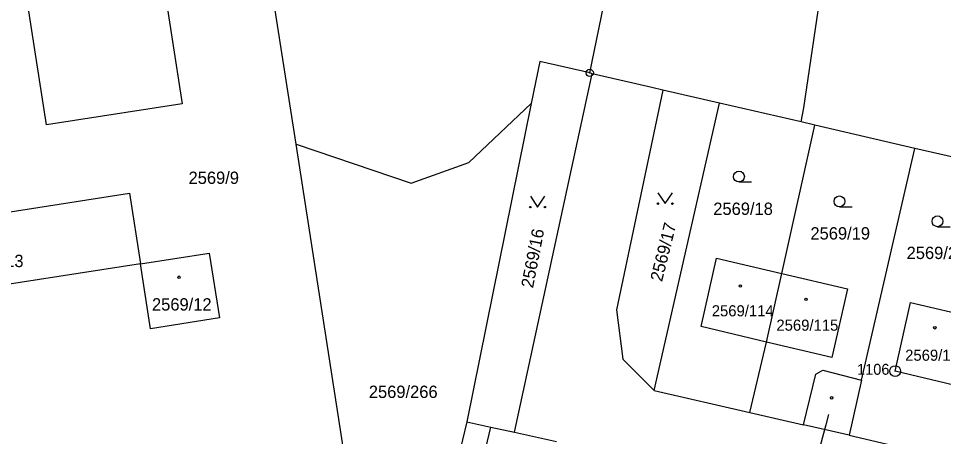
# Model space of a CAD drawing. Extents: x -733394 to -722299, y -1082822 to -1075049.
# Drawn here: x -728668 to -728540.5, y -1078041 to -1077983.4 of the extents above; entities that cross this region are included whole.
import ezdxf

# ---------------------------------------------------------------- set-up
doc = ezdxf.new("R2010")
doc.units = 0
for name, color, linetype in [('Hranice parcel', 7, 'Continuous'), ('Parcelní čísla', 7, 'Continuous'), ('Pop  PČ popisy', 7, 'Continuous'), ('Značky bodu BP', 7, 'Continuous'), ('Značky budov', 7, 'Continuous'), ('Značky kultur', 7, 'Continuous')]:
    doc.layers.add(name, color=color, linetype=linetype)

msp = doc.modelspace()

# ---------------------------------------------------------------- linework, layer by layer
at = {"layer": 'Hranice parcel'}
for p, q in [((-728629.78, -1078000.69), (-728637.54, -1077951.04)), ((-728599.66, -1078040.41), (-728588.97, -1077990.98)), ((-728588.97, -1077990.98), (-728589.3, -1077990.88)), ((-728571.43, -1077995.03), (-728579.22, -1077993.23)), ((-728597.36, -1077995.09), (-728606.24, -1078038.97)), ((-728580.4, -1078034.64), (-728571.43, -1077995.03)), ((-728560.14, -1077997.64), (-728571.43, -1077995.03)), ((-728562.84, -1078018.51), (-728558.26, -1077998.07)), ((-728558.26, -1077998.07), (-728560.14, -1077997.64)), ((-728544.51, -1078001.27), (-728558.26, -1077998.07)), ((-728618.98, -1078070.21), (-728629.78, -1078000.69)), ((-728551.83, -1078033.22), (-728544.51, -1078001.27)), ((-728531.35, -1078004.3), (-728544.51, -1078001.27)), ((-728564.94, -1078027.97), (-728562.84, -1078018.51)), ((-728567.23, -1078037.68), (-728564.94, -1078027.97)), ((-728551.83, -1078033.22), (-728553.56, -1078040.79)), ((-728580.4, -1078034.64), (-728567.23, -1078037.68)), ((-728567.23, -1078037.68), (-728559.85, -1078039.36)), ((-728606.24, -1078038.97), (-728613.93, -1078071.16)), ((-728606.24, -1078038.97), (-728602.94, -1078039.69)), ((-728602.94, -1078039.69), (-728599.66, -1078040.41)), ((-728553.56, -1078040.79), (-728559.85, -1078039.36)), ((-728599.66, -1078040.41), (-728593.9, -1078041.68)), ((-728553.56, -1078040.79), (-728540.45, -1078043.89))]:
    msp.add_line(p, q, dxfattribs=at)
for points in [[(-728560.14, -1077997.64), (-728559.78, -1077995.68), (-728553.41, -1077952.39), (-728539.75, -1077864.18), (-728532.45, -1077812.59), (-728517.5, -1077703.56), (-728514.78, -1077674.38)], [(-728589.3, -1077990.88), (-728582.68, -1077958.69), (-728576.74, -1077920.97), (-728567.17, -1077860.12), (-728564.97, -1077844.12)], [(-728688.69, -1077954.83), (-728652.6, -1077949.16), (-728645.49, -1077995.14), (-728664.17, -1077998.02), (-728667.47, -1077976.69), (-728684.8, -1077979.4), (-728682, -1077994.61), (-728690.12, -1077995.93)], [(-728589.3, -1077990.88), (-728596.19, -1077989.31), (-728597.36, -1077995.09)], [(-728579.22, -1077993.23), (-728580.73, -1077992.88), (-728588.97, -1077990.98)], [(-728579.22, -1077993.23), (-728585.59, -1078023.55), (-728584.75, -1078030.32), (-728580.4, -1078034.64)], [(-728629.78, -1078000.69), (-728613.91, -1078006.05), (-728605.98, -1078003.24), (-728597.36, -1077995.09)], [(-728688.52, -1078006.89), (-728683.39, -1078006.1), (-728682.46, -1078012.07), (-728652.74, -1078007.44), (-728651.2, -1078017.19), (-728687.69, -1078022.82)], [(-728651.2, -1078017.19), (-728641.77, -1078015.71), (-728640.33, -1078024.62), (-728649.86, -1078026.13), (-728651.2, -1078017.19)], [(-728564.94, -1078027.97), (-728573.93, -1078025.85), (-728571.84, -1078016.39), (-728562.84, -1078018.51)], [(-728562.84, -1078018.51), (-728553.76, -1078020.65), (-728555.94, -1078030.08), (-728564.94, -1078027.97)], [(-728538.16, -1078034.14), (-728547.2, -1078031.98), (-728545.08, -1078022.53), (-728536.02, -1078024.62)], [(-728559.85, -1078039.36), (-728558.14, -1078032.4), (-728557.15, -1078031.84), (-728551.83, -1078033.22)], [(-728597.42, -1078056.95), (-728597.56, -1078056.92), (-728597.25, -1078055.57), (-728599.81, -1078054.98), (-728600.36, -1078057.5), (-728606.38, -1078056.1), (-728606.42, -1078056.3), (-728606.79, -1078056.21), (-728603.39, -1078041.62), (-728602.94, -1078039.69)]]:
    msp.add_lwpolyline(points, dxfattribs=at)
at = {"layer": 'Pop  PČ popisy'}
for p, q in [((-728556.38, -1078037.98), (-728556.77, -1078039.39)), ((-728556.77, -1078039.39), (-728557.55, -1078042.29))]:
    msp.add_line(p, q, dxfattribs=at)
at = {"layer": 'Značky bodu BP'}
for centre, radius in [((-728589.3, -1077990.88), 0.5), ((-728589.3, -1077990.88), 0.0303), ((-728547.2, -1078031.98), 0.75), ((-728547.2, -1078031.98), 0.03)]:
    msp.add_circle(centre, radius, dxfattribs=at)
at = {"layer": 'Značky budov'}
for centre in [(-728645.91, -1078019.04), (-728568.54, -1078020.25), (-728559.49, -1078022.09), (-728541.73, -1078026), (-728555.96, -1078035.67)]:
    msp.add_circle(centre, 0.175, dxfattribs=at)
at = {"layer": 'Značky kultur'}
for p, q in [((-728568.73, -1078005.91), (-728566.98, -1078005.91)), ((-728554.88, -1078009.33), (-728553.13, -1078009.33)), ((-728541.37, -1078012.07), (-728539.62, -1078012.07))]:
    msp.add_line(p, q, dxfattribs=at)
for points in [[(-728597.48, -1078007.87), (-728596.48, -1078009.37), (-728595.48, -1078007.87)], [(-728579.9, -1078007.39), (-728578.9, -1078008.89), (-728577.9, -1078007.39)]]:
    msp.add_lwpolyline(points, dxfattribs=at)
for centre, radius in [((-728568.73, -1078005.16), 0.75), ((-728554.88, -1078008.58), 0.75), ((-728597.48, -1078009.37), 0.1), ((-728595.48, -1078009.37), 0.1), ((-728579.9, -1078008.89), 0.1), ((-728577.9, -1078008.89), 0.1), ((-728541.37, -1078011.32), 0.75)]:
    msp.add_circle(centre, radius, dxfattribs=at)

# ---------------------------------------------------------------- texts
at = {"layer": 'Parcelní čísla'}
for s, height, p in [('2569/9', 1.7, (-728644.6, -1078006.18)), ('2569/18', 1.7, (-728572.27, -1078010.45)), ('2569/19', 1.7, (-728558.88, -1078013.84)), ('2569/20', 1.7, (-728545.62, -1078016.53)), ('2569/13', 1.7, (-728675.56, -1078017.64)), ('2569/12', 1.7, (-728649.64, -1078023.63)), ('2569/114', 1.53, (-728572.48, -1078024.43)), ('2569/115', 1.53, (-728563.57, -1078026.41)), ('2569/113', 1.53, (-728545.82, -1078030.55)), ('2569/266', 1.7, (-728619.75, -1078035.68))]:
    msp.add_text(s, height=height, dxfattribs=at).set_placement(p)
for s, rotation, p in [('2569/17', 76, (-728579.34, -1078019.74)), ('2569/16', 79, (-728597.12, -1078020.61))]:
    msp.add_text(s, height=1.7, rotation=rotation, dxfattribs=at).set_placement(p)
at = {"layer": 'Značky bodu BP'}
msp.add_text('1106', height=1.5, dxfattribs=at).set_placement((-728552.45, -1078032.48))

doc.saveas('drawing.dxf')
